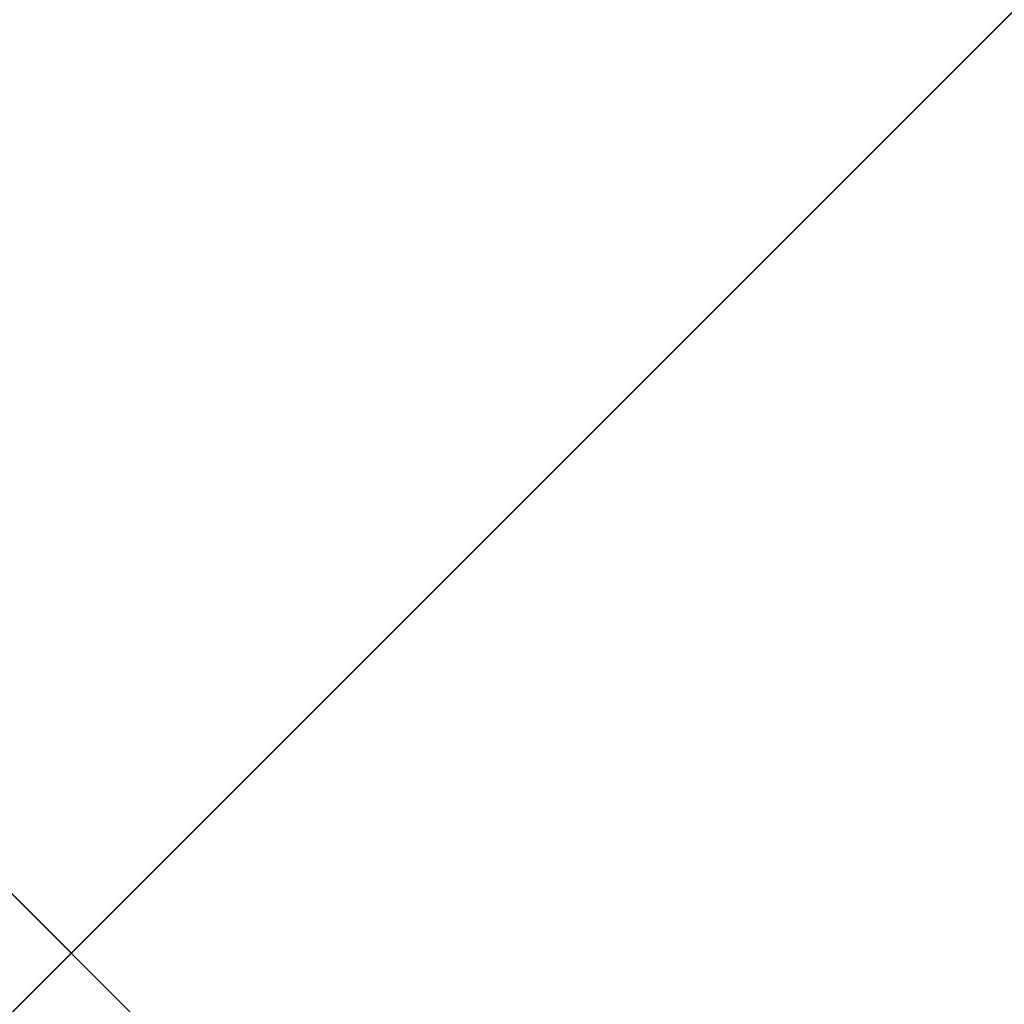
# Model space of a CAD drawing. Header units: centimetres. Extents: x 0.1 to 22.3, y 0.1 to 22.3.
# Tile 480 of 632: x 10.9 to 16.6, y 10.9 to 16.6. Entities that reach past the tile are written whole.
import ezdxf

# ---------------------------------------------------------------- set-up
doc = ezdxf.new("R2010")
doc.units = ezdxf.units.CM
doc.header["$LTSCALE"] = 2.54
doc.layers.get('0').update_dxf_attribs({"true_color": 0xff5454})

# ---------------------------------------------------------------- blocks, each defined once
blk = doc.blocks.new('Kosz na _mieci DELLA.STL')
at = {"color": 0}
for p, q in [((0.6375, 0.6158, 15.75), (21.8375, 21.8158, 15.75)), ((0.6375, 0.6158, 15.75), (21.8375, 21.8158, 15.75)), ((21.8375, 0.6158, 15.95), (0.6375, 21.8158, 15.95)), ((21.8375, 0.6158, 15.95), (0.6375, 21.8158, 15.95))]:
    blk.add_line(p, q, dxfattribs=at)
mesh = blk.add_polyface(dxfattribs=at)
corners = [(21.8375, 0.6158, 15.75), (0.6375, 0.6158, 15.75), (21.8375, 21.8158, 15.75)]
mesh.append_faces([[corners[k] for k in face] for face in [(0, 1, 2)]], dxfattribs={"color": 0})
mesh = blk.add_polyface(dxfattribs=at)
corners = [(21.8375, 21.8158, 15.75), (0.6375, 0.6158, 15.75), (0.6375, 21.8158, 15.75)]
mesh.append_faces([[corners[k] for k in face] for face in [(0, 1, 2)]], dxfattribs={"color": 0})
mesh = blk.add_polyface(dxfattribs=at)
corners = [(21.8375, 0.6158, 15.95), (0.6375, 21.8158, 15.95), (0.6375, 0.6158, 15.95)]
mesh.append_faces([[corners[k] for k in face] for face in [(0, 1, 2)]], dxfattribs={"color": 0})
mesh = blk.add_polyface(dxfattribs=at)
corners = [(21.8375, 21.8158, 15.95), (0.6375, 21.8158, 15.95), (21.8375, 0.6158, 15.95)]
mesh.append_faces([[corners[k] for k in face] for face in [(0, 1, 2)]], dxfattribs={"color": 0})

msp = doc.modelspace()

# ---------------------------------------------------------------- block references
at = {"color": 0}
msp.add_blockref('Kosz na _mieci DELLA.STL', (0, 0), dxfattribs=at)

doc.saveas('drawing.dxf')
